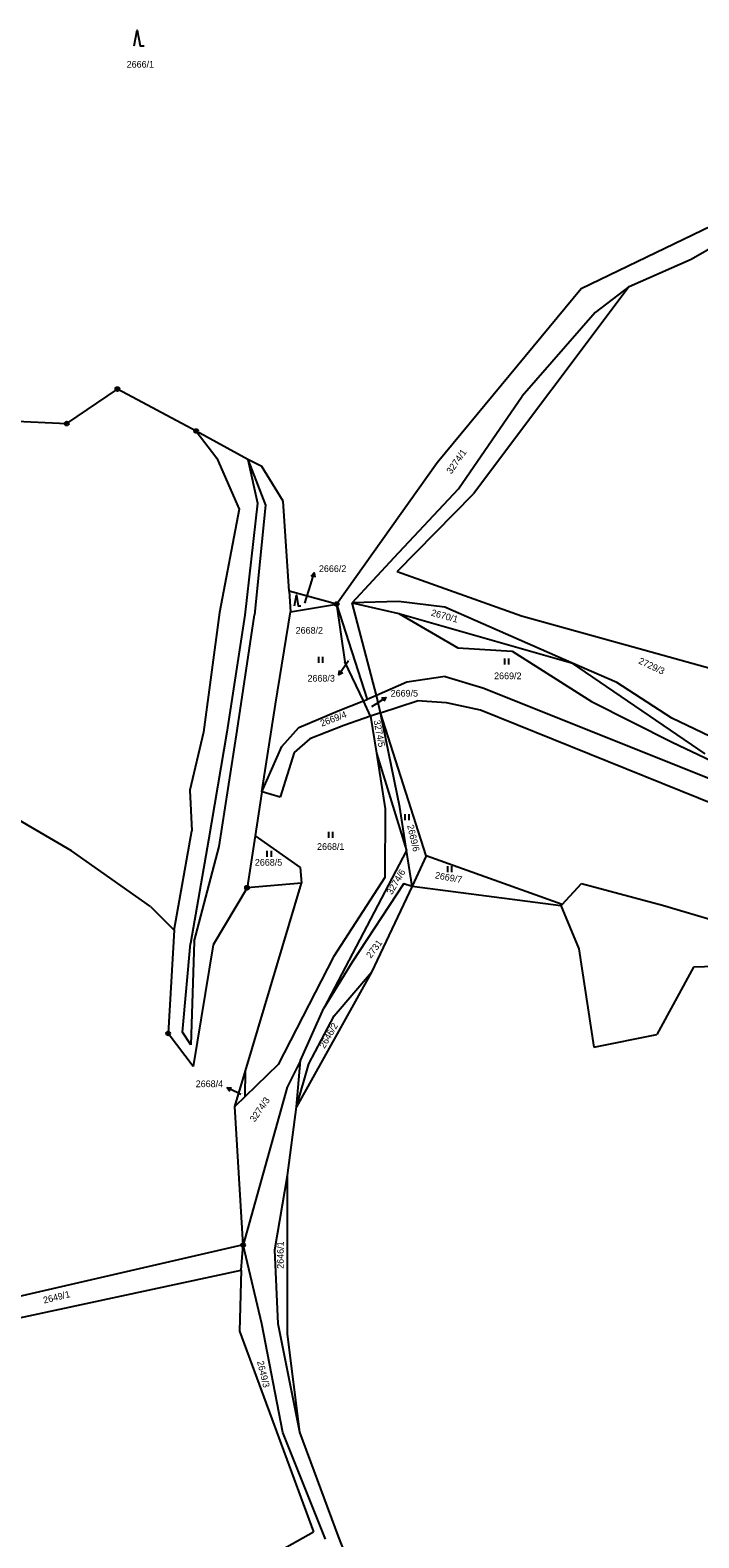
# Model space of a CAD drawing. Extents: x -736345 to -729997, y -1130177 to -1122501.
# Drawn here: x -735040.3 to -734870.4, y -1125391.5 to -1125008.5 of the extents above; entities that cross this region are included whole.
import ezdxf

# ---------------------------------------------------------------- set-up
doc = ezdxf.new("R2010")
doc.units = 0
for name, color, linetype in [('Vrstva 1', 7, 'Continuous'), ('Vrstva 16', 7, 'Continuous'), ('Vrstva 18', 7, 'Continuous'), ('Vrstva 25', 7, 'Continuous'), ('Vrstva 4', 7, 'Continuous')]:
    doc.layers.add(name, color=color, linetype=linetype)

msp = doc.modelspace()

# ---------------------------------------------------------------- linework, layer by layer
at = {"layer": 'Vrstva 1'}
for points in [[(-734900.35, -1125074.08), (-734860.13, -1125054.71)], [(-734872.39, -1125066.68), (-734853.66, -1125055.92)], [(-734888.14, -1125073.62), (-734872.39, -1125066.68)], [(-734936.86, -1125118.31), (-734900.35, -1125074.08)], [(-734888.14, -1125073.62), (-734927.71, -1125126.24)], [(-734888.14, -1125073.62), (-734896.8, -1125080.23)], [(-734896.8, -1125080.23), (-734915.3, -1125101.47)], [(-735031.01, -1125108.42), (-735018.15, -1125099.65)], [(-734998.13, -1125110.31), (-735018.15, -1125099.65)], [(-734931.44, -1125125.04), (-734915.3, -1125101.47)], [(-735065.79, -1125106.78), (-735031.01, -1125108.42)], [(-734984.98, -1125117.52), (-734998.13, -1125110.31)], [(-734981.44, -1125119.32), (-734984.98, -1125117.52)], [(-734976.02, -1125128.13), (-734981.44, -1125119.32)], [(-734962.46, -1125154.28), (-734936.86, -1125118.31)], [(-734947.86, -1125142.42), (-734931.44, -1125125.04)], [(-734974.51, -1125150.99), (-734976.02, -1125128.13)], [(-734947.08, -1125145.99), (-734927.71, -1125126.24)], [(-734958.46, -1125153.98), (-734947.86, -1125142.42)], [(-734947.08, -1125145.99), (-734915.47, -1125157.29)], [(-734962.46, -1125154.28), (-734974.51, -1125150.99)], [(-734974.51, -1125150.99), (-734974.17, -1125156.22)], [(-734974.17, -1125156.22), (-734962.46, -1125154.28)], [(-734962.46, -1125154.28), (-734954.71, -1125178.51)], [(-734962.46, -1125154.28), (-734960.35, -1125168.97)], [(-734946.76, -1125153.59), (-734958.46, -1125153.98)], [(-734958.46, -1125153.98), (-734946.68, -1125156.71)], [(-734952.3, -1125177.52), (-734958.46, -1125153.98)], [(-734934.99, -1125155.11), (-734946.76, -1125153.59)], [(-734902.77, -1125169.19), (-734934.99, -1125155.11)], [(-734977.97, -1125179.72), (-734974.17, -1125156.22)], [(-734946.68, -1125156.71), (-734931.61, -1125165.4)], [(-734946.68, -1125156.71), (-734902.77, -1125169.19)], [(-734915.47, -1125157.29), (-734862.71, -1125171.95)], [(-734931.61, -1125165.4), (-734917.88, -1125166.23)], [(-734917.88, -1125166.23), (-734897.68, -1125179.07)], [(-734955.65, -1125178.89), (-734960.35, -1125168.97)], [(-734891.27, -1125174.21), (-734902.77, -1125169.19)], [(-734902.77, -1125169.19), (-734868.9, -1125192.37)], [(-734944.59, -1125174.12), (-734952.3, -1125177.52)], [(-734934.83, -1125172.67), (-734944.59, -1125174.12)], [(-734934.83, -1125172.67), (-734925.27, -1125175.58)], [(-734877.24, -1125183.27), (-734891.27, -1125174.21)], [(-734955.65, -1125178.89), (-734954.71, -1125178.51)], [(-734952.92, -1125177.79), (-734954.71, -1125178.51)], [(-734952.3, -1125177.52), (-734952.92, -1125177.79)], [(-734951.33, -1125181.92), (-734952.3, -1125177.52)], [(-734925.27, -1125175.58), (-734841.64, -1125209.04)], [(-734981.43, -1125202.02), (-734977.97, -1125179.72)], [(-734972.01, -1125185.68), (-734962.05, -1125181.43)], [(-734962.05, -1125181.43), (-734955.65, -1125178.89)], [(-734953.81, -1125182.78), (-734955.65, -1125178.89)], [(-734951.33, -1125181.92), (-734953.81, -1125182.78)], [(-734951.33, -1125181.92), (-734941.96, -1125178.91)], [(-734946.42, -1125205.86), (-734951.33, -1125181.92)], [(-734939.72, -1125218.26), (-734951.33, -1125181.92)], [(-734934.5, -1125179.39), (-734941.96, -1125178.91)], [(-734925.85, -1125181.23), (-734934.5, -1125179.39)], [(-734842.79, -1125214.78), (-734925.85, -1125181.23)], [(-734897.68, -1125179.07), (-734877.23, -1125189.38)], [(-734976.34, -1125190.47), (-734972.01, -1125185.68)], [(-734960.59, -1125185.12), (-734969.23, -1125188.56)], [(-734953.81, -1125182.78), (-734960.59, -1125185.12)], [(-734953.81, -1125182.78), (-734952.33, -1125192.17)], [(-734867.55, -1125187.9), (-734877.24, -1125183.27)], [(-734969.23, -1125188.56), (-734973.24, -1125192)], [(-734877.23, -1125189.38), (-734853.79, -1125200.5)], [(-734981.43, -1125202.02), (-734976.34, -1125190.47)], [(-734973.24, -1125192), (-734976.77, -1125203.36)], [(-734952.33, -1125192.17), (-734950.1, -1125206.27)], [(-734952.33, -1125192.17), (-734944.7, -1125216.88)], [(-735029.82, -1125217.02), (-735057.83, -1125200.64)], [(-734981.43, -1125202.02), (-734983.17, -1125213.19)], [(-734981.38, -1125202.03), (-734981.43, -1125202.02)], [(-734976.77, -1125203.36), (-734981.38, -1125202.03)], [(-734950.1, -1125206.27), (-734950.24, -1125223.76)], [(-734944.7, -1125216.88), (-734946.42, -1125205.86)], [(-734983.17, -1125213.19), (-734985.21, -1125226.35)], [(-734983.17, -1125213.19), (-734971.68, -1125221.19)], [(-735009.7, -1125231.1), (-735029.82, -1125217.02)], [(-734944.7, -1125216.88), (-734965.73, -1125256.99)], [(-734943.27, -1125226), (-734944.7, -1125216.88)], [(-734939.72, -1125218.26), (-734943.27, -1125226)], [(-734905.17, -1125230.62), (-734939.72, -1125218.26)], [(-734971.68, -1125221.19), (-734971.38, -1125225.21)], [(-734950.24, -1125223.76), (-734963.23, -1125243.93)], [(-734985.21, -1125226.35), (-734993.81, -1125240.84)], [(-734985.6, -1125272.87), (-734971.38, -1125225.21)], [(-734971.38, -1125225.21), (-734985.21, -1125226.35)], [(-734945.37, -1125225.31), (-734958.46, -1125245.31)], [(-734943.27, -1125226), (-734953.56, -1125247.77)], [(-734945.37, -1125225.31), (-734943.27, -1125226)], [(-734943.27, -1125226), (-734905.44, -1125230.91)], [(-734905.17, -1125230.62), (-734900.25, -1125225.26)], [(-734900.25, -1125225.26), (-734879.68, -1125230.76)], [(-735009.7, -1125231.1), (-735003.74, -1125237.18)], [(-734905.44, -1125230.91), (-734905.17, -1125230.62)], [(-734905.44, -1125230.91), (-734900.92, -1125241.9)], [(-734879.68, -1125230.76), (-734865.34, -1125235.06)], [(-735003.74, -1125237.18), (-735005.25, -1125263.37)], [(-734993.81, -1125240.84), (-734998.93, -1125271.8)], [(-734900.92, -1125241.9), (-734897.11, -1125266.9)], [(-734963.23, -1125243.93), (-734977.27, -1125271.26)], [(-734958.46, -1125245.31), (-734965.73, -1125256.99)], [(-734871.79, -1125246.53), (-734881.07, -1125263.64)], [(-734860.61, -1125246.21), (-734871.79, -1125246.53)], [(-734953.56, -1125247.77), (-734972.67, -1125282.02)], [(-734963.1, -1125258.91), (-734953.56, -1125247.77)], [(-734971.66, -1125270.29), (-734965.73, -1125256.99)], [(-734969.47, -1125271.09), (-734963.1, -1125258.91)], [(-734998.93, -1125271.8), (-735005.25, -1125263.37)], [(-734897.11, -1125266.9), (-734881.07, -1125263.64)], [(-734971.66, -1125270.29), (-734975.01, -1125277.04)], [(-734972.67, -1125282.02), (-734971.66, -1125270.29)], [(-734988.31, -1125281.94), (-734985.6, -1125272.87)], [(-734977.27, -1125271.26), (-734985.69, -1125279.41)], [(-734985.69, -1125279.41), (-734985.6, -1125272.87)], [(-734972.67, -1125282.02), (-734969.47, -1125271.09)], [(-734975.01, -1125277.04), (-734986.2, -1125317.12)], [(-734985.69, -1125279.41), (-734988.31, -1125281.94)], [(-734986.2, -1125317.12), (-734988.31, -1125281.94)], [(-734974.93, -1125299.46), (-734972.67, -1125282.02)], [(-734978.12, -1125318.32), (-734974.93, -1125299.46)], [(-734974.89, -1125339.78), (-734974.93, -1125299.46)], [(-734986.2, -1125317.12), (-735083.15, -1125339.44)], [(-734986.69, -1125323.55), (-734986.2, -1125317.12)], [(-734981.47, -1125337.14), (-734986.2, -1125317.12)], [(-734977.29, -1125337.19), (-734978.12, -1125318.32)], [(-735086.77, -1125345.05), (-734986.69, -1125323.55)], [(-734986.69, -1125323.55), (-734987.08, -1125338.99)], [(-734987.08, -1125338.99), (-734968.32, -1125390.02)], [(-734976.09, -1125364.78), (-734981.47, -1125337.14)], [(-734971.83, -1125364.68), (-734977.29, -1125337.19)], [(-734971.83, -1125364.68), (-734974.89, -1125339.78)], [(-734965.28, -1125391.91), (-734976.09, -1125364.78)], [(-734961.99, -1125391.17), (-734971.83, -1125364.68)], [(-734979.16, -1125396.13), (-734968.32, -1125390.02)], [(-734952.6, -1125415.18), (-734961.99, -1125391.17)]]:
    msp.add_lwpolyline(points, dxfattribs=at)
at = {"layer": 'Vrstva 16'}
for points in [[(-734970.51, -1125154.03), (-734969.02, -1125149.21)], [(-734959.46, -1125168.67), (-734960.19, -1125169.78)], [(-734953.47, -1125180.32), (-734952.43, -1125179.64)], [(-734986.81, -1125278.86), (-734987.54, -1125278.51)]]:
    msp.add_lwpolyline(points, dxfattribs=at)
at = {"layer": 'Vrstva 25'}
for points in [[(-735013.87, -1125012.46), (-735013.12, -1125008.46), (-735012.37, -1125012.46), (-735011.37, -1125012.46)], [(-734969.02, -1125149.21), (-734968.133, -1125146.345)], [(-734968.907, -1125147.152), (-734968.133, -1125146.345), (-734967.951, -1125147.448)], [(-734973.182, -1125154.71), (-734972.68, -1125152.029), (-734972.177, -1125154.71), (-734971.507, -1125154.71)], [(-734966.967, -1125169.185), (-734966.967, -1125167.685)], [(-734965.933, -1125169.185), (-734965.933, -1125167.685)], [(-734960.19, -1125169.78), (-734961.85, -1125172.278)], [(-734919.697, -1125169.615), (-734919.697, -1125168.115)], [(-734918.663, -1125169.615), (-734918.663, -1125168.115)], [(-734960.88, -1125171.722), (-734961.85, -1125172.278), (-734961.713, -1125171.169)], [(-734952.43, -1125179.64), (-734949.92, -1125177.998)], [(-734951.031, -1125178.127), (-734949.92, -1125177.998), (-734950.483, -1125178.964)], [(-734945.067, -1125209.165), (-734945.067, -1125207.665)], [(-734944.033, -1125209.165), (-734944.033, -1125207.665)], [(-734964.467, -1125213.675), (-734964.467, -1125212.175)], [(-734963.433, -1125213.675), (-734963.433, -1125212.175)], [(-734980.067, -1125218.515), (-734980.067, -1125217.015)], [(-734979.033, -1125218.515), (-734979.033, -1125217.015)], [(-734934.217, -1125222.375), (-734934.217, -1125220.875)], [(-734933.183, -1125222.375), (-734933.183, -1125220.875)], [(-734989.561, -1125278.104), (-734990.25, -1125277.224), (-734989.132, -1125277.201)], [(-734987.54, -1125278.51), (-734990.25, -1125277.224)]]:
    msp.add_lwpolyline(points, dxfattribs=at)
for centre, radius in [((-735018.15, -1125099.65), 0.5), ((-735018.15, -1125099.65), 0.032), ((-735031.01, -1125108.42), 0.5), ((-735031.01, -1125108.42), 0.032), ((-734998.13, -1125110.31), 0.5), ((-734998.13, -1125110.31), 0.032), ((-734962.46, -1125154.28), 0.5), ((-734962.46, -1125154.28), 0.032), ((-734985.21, -1125226.35), 0.5), ((-734985.21, -1125226.35), 0.032), ((-735005.25, -1125263.37), 0.5), ((-735005.25, -1125263.37), 0.032), ((-734986.2, -1125317.12), 0.5), ((-734986.2, -1125317.12), 0.032)]:
    msp.add_circle(centre, radius, dxfattribs=at)
at = {"layer": 'Vrstva 4'}
for points in [[(-734998.13, -1125110.31), (-734992.89, -1125117.22)], [(-734992.89, -1125117.22), (-734987.23, -1125130.2)], [(-734984.98, -1125117.52), (-734980.54, -1125129.18)], [(-734984.98, -1125117.52), (-734982.54, -1125128.65)], [(-734982.54, -1125128.65), (-734985.74, -1125157.11)], [(-734987.23, -1125130.2), (-734992.18, -1125156.41)], [(-734980.54, -1125129.18), (-734983.32, -1125157.01)], [(-734992.18, -1125156.41), (-734996.3, -1125186.85)], [(-734985.74, -1125157.11), (-734990.36, -1125186.83)], [(-734987.72, -1125186.41), (-734983.32, -1125157.01)], [(-734996.3, -1125186.85), (-734999.74, -1125201.56)], [(-734990.36, -1125186.83), (-734995.04, -1125214.25)], [(-734992.29, -1125215.91), (-734987.72, -1125186.41)], [(-734999.74, -1125201.56), (-734999.23, -1125211.87)], [(-735003.74, -1125237.18), (-734999.23, -1125211.87)], [(-734995.04, -1125214.25), (-734999.61, -1125240.49)], [(-734998.6, -1125240), (-734992.29, -1125215.91)], [(-734998.6, -1125240), (-734999.49, -1125266.3)], [(-735001.6, -1125263.06), (-734999.61, -1125240.49)], [(-734999.49, -1125266.3), (-735001.6, -1125263.06)]]:
    msp.add_lwpolyline(points, dxfattribs=at)

# ---------------------------------------------------------------- texts
at = {"layer": 'Vrstva 16'}
for s, p in [('2666/2', (-734966.94, -1125146.14)), ('2668/3', (-734969.847, -1125173.98)), ('2669/5', (-734948.72, -1125177.79)), ('2668/4', (-734998.247, -1125277.03))]:
    msp.add_text(s, height=1.7, dxfattribs=at).set_placement(p)
at = {"layer": 'Vrstva 18'}
for s, height, p in [('2666/1', 1.7, (-735015.79, -1125017.99)), ('2666/2', 0.1, (-734970.31, -1125153.83)), ('2668/2', 1.7, (-734972.86, -1125161.81)), ('2669/2', 1.7, (-734922.43, -1125173.37)), ('2669/5', 0.1, (-734953.27, -1125180.12)), ('2668/1', 1.7, (-734967.42, -1125216.74)), ('2668/5', 1.7, (-734983.22, -1125220.75)), ('2668/4', 0.1, (-734986.61, -1125278.66))]:
    msp.add_text(s, height=height, dxfattribs=at).set_placement(p)
for s, height, rotation, p in [('3274/1', 1.7, 54.80044, (-734933.308, -1125121.372)), ('2670/1', 1.7, 344.60274, (-734938.575, -1125157.191)), ('2668/3', 0.1, 2.00002, (-734959.268, -1125168.464)), ('2729/3', 1.7, 334.80266, (-734885.914, -1125169.305)), ('2669/4', 1.7, 20.90017, (-734966.205, -1125185.452)), ('3274/5', 1.7, 280.60223, (-734953.047, -1125183.919)), ('2669/6', 1.7, 283.10225, (-734944.55, -1125210.539)), ('3274/6', 1.7, 59.50047, (-734948.41, -1125228.277)), ('2669/7', 1.7, 349.70278, (-734937.568, -1125223.949)), ('2731', 1.7, 53.30043, (-734953.74, -1125244.421)), ('2646/2', 1.7, 59.70048, (-734965.521, -1125267.357)), ('3274/3', 1.7, 55.40044, (-734983.251, -1125286.042)), ('2646/1', 1.7, 89.40071, (-734975.927, -1125323.188)), ('2649/1', 1.7, 13.90011, (-735036.764, -1125332.028)), ('2649/3', 1.7, 283.60226, (-734982.679, -1125346.757))]:
    msp.add_text(s, height=height, rotation=rotation, dxfattribs=at).set_placement(p)

doc.saveas('drawing.dxf')
